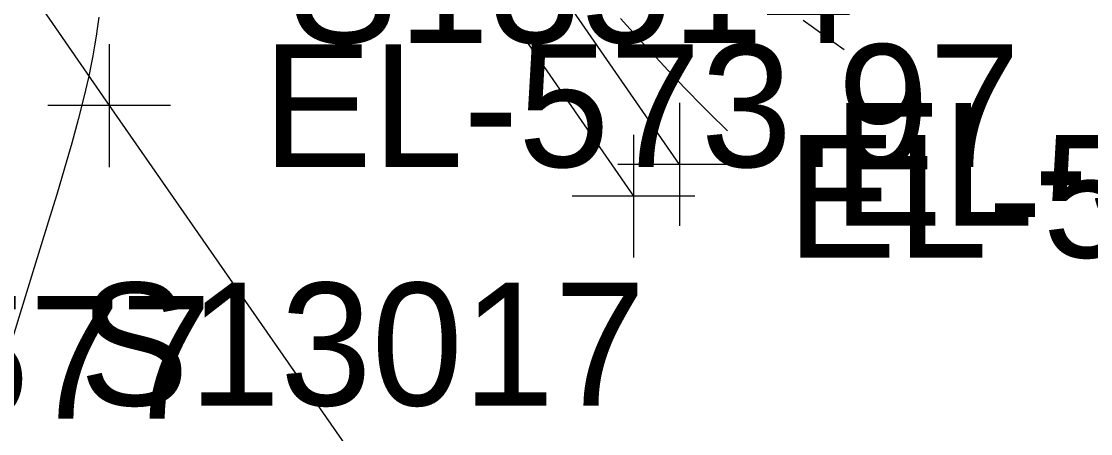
# Model space of a CAD drawing. Extents: x 1729869 to 1735532, y 648588 to 653771.
# Drawn here: x 1732080.72 to 1732115.55, y 650795.84 to 650809.28 of the extents above; entities that cross this region are included whole.
import ezdxf

# ---------------------------------------------------------------- set-up
doc = ezdxf.new("R2010")
doc.units = 0
for name, color, linetype in [('SURVEY - CONTOURS - Index with Text', 7, 'Continuous'), ('SURVEY - CONTOURS - Intermediate with optional Text', 7, 'Continuous'), ('SURVEY - DTM - Breaklines', 7, 'Continuous'), ('SURVEY - DTM - Breaklines - Points - Elevations', 7, 'Continuous'), ('SURVEY - DTM - Breaklines - Points - Locators', 7, 'Continuous'), ('SURVEY - TRAFFIC CONTROL - Pavement Marking - Points - Numbers', 7, 'Continuous'), ('SURVEY - TRANSPORTATION - Features', 7, 'Continuous'), ('SURVEY - TRANSPORTATION - Features - Points - Elevations', 7, 'Continuous'), ('SURVEY - TRANSPORTATION - Features - Points - Locators', 7, 'Continuous'), ('SURVEY - TRANSPORTATION - Features - Points - Numbers', 7, 'Continuous'), ('SURVEY - TRANSPORTATION - Roads', 7, 'Continuous'), ('SURVEY - TRANSPORTATION - Roads - Points - Elevations', 7, 'Continuous'), ('SURVEY - TRANSPORTATION - Roads - Points - Locators', 7, 'Continuous'), ('SURVEY - TRANSPORTATION - Roads - Points - Numbers', 7, 'Continuous')]:
    doc.layers.add(name, color=color, linetype=linetype)

msp = doc.modelspace()

# ---------------------------------------------------------------- linework, layer by layer
at = {"layer": 'SURVEY - CONTOURS - Index with Text'}
msp.add_lwpolyline([(1732107.52, 650808.347), (1732106.852, 650808.822), (1732106.52, 650809.062), (1732106.191, 650809.304)], dxfattribs=at)
at = {"layer": 'SURVEY - CONTOURS - Intermediate with optional Text'}
for points in [[(1732083.24, 650809.417), (1732083.198, 650809.106), (1732083.153, 650808.794), (1732083.102, 650808.478), (1732083.046, 650808.156), (1732082.983, 650807.828), (1732082.913, 650807.49), (1732082.755, 650806.804), (1732082.569, 650806.076), (1732082.358, 650805.307), (1732082.123, 650804.494), (1732081.868, 650803.637), (1732081.593, 650802.735), (1732081.093, 650801.11), (1732079.467, 650795.862)], [(1732103.727, 650805.71), (1732103.128, 650806.299), (1732102.823, 650806.603), (1732102.442, 650806.991), (1732102.054, 650807.395), (1732101.658, 650807.814), (1732101.257, 650808.246), (1732100.85, 650808.689), (1732100.232, 650809.375)]]:
    msp.add_lwpolyline(points, dxfattribs=at)
at = {"layer": 'SURVEY - DTM - Breaklines'}
msp.add_lwpolyline([(1732102.153, 650804.616), (1732073.748, 650845.695), (1732045.347, 650886.865), (1732016.99, 650927.983), (1731988.568, 650969.12), (1731970.42, 650996.284), (1731969.494, 650997.549)], dxfattribs=at)
at = {"layer": 'SURVEY - DTM - Breaklines - Points - Locators'}
for p, q in [((1732102.153, 650806.616), (1732102.153, 650802.616)), ((1732104.153, 650804.616), (1732100.153, 650804.616))]:
    msp.add_line(p, q, dxfattribs=at)
at = {"layer": 'SURVEY - TRANSPORTATION - Features'}
msp.add_lwpolyline([(1731968.374, 650998.805), (1731968.232, 650997.903), (1731968.308, 650996.747), (1731968.923, 650995.273), (1731987.082, 650968.094), (1732015.503, 650926.959), (1732043.863, 650885.836), (1732072.262, 650844.669), (1732100.659, 650803.577)], dxfattribs=at)
at = {"layer": 'SURVEY - TRANSPORTATION - Features - Points - Locators'}
for p, q in [((1732100.659, 650805.577), (1732100.659, 650801.577)), ((1732102.659, 650803.577), (1732098.659, 650803.577))]:
    msp.add_line(p, q, dxfattribs=at)
at = {"layer": 'SURVEY - TRANSPORTATION - Roads'}
msp.add_lwpolyline([(1731866.856, 651135.373), (1731893.09, 651092.809), (1731909.859, 651065.556), (1731920.319, 651048.509), (1731940.263, 651016.166), (1731949.77, 651000.883), (1731962.084, 650982.655), (1731974.516, 650964.508), (1731985.875, 650948.049), (1731988.138, 650944.751), (1732026.696, 650888.752), (1732054.033, 650849.307), (1732065.396, 650832.853), (1732083.577, 650806.529), (1732093.848, 650791.753), (1732098.884, 650784.51)], dxfattribs=at)
at = {"layer": 'SURVEY - TRANSPORTATION - Roads - Points - Locators'}
for p, q in [((1732083.577, 650808.529), (1732083.577, 650804.529)), ((1732085.577, 650806.529), (1732081.577, 650806.529))]:
    msp.add_line(p, q, dxfattribs=at)

# ---------------------------------------------------------------- texts
at = {"layer": 'SURVEY - DTM - Breaklines - Points - Elevations'}
msp.add_text('EL-573.59', height=4, dxfattribs=at).set_placement((1732107.153, 650802.616))
at = {"layer": 'SURVEY - TRAFFIC CONTROL - Pavement Marking - Points - Numbers'}
msp.add_text('S11577', height=4, dxfattribs=at).set_placement((1732068.476, 650796.328))
at = {"layer": 'SURVEY - TRANSPORTATION - Features - Points - Elevations'}
msp.add_text('EL-573.32', height=4, dxfattribs=at).set_placement((1732105.659, 650801.577))
at = {"layer": 'SURVEY - TRANSPORTATION - Features - Points - Numbers'}
msp.add_text('S13514', height=4, dxfattribs=at).set_placement((1732089.419, 650808.577))
at = {"layer": 'SURVEY - TRANSPORTATION - Roads - Points - Elevations'}
msp.add_text('EL-573.97', height=4, dxfattribs=at).set_placement((1732088.577, 650804.529))
at = {"layer": 'SURVEY - TRANSPORTATION - Roads - Points - Numbers'}
msp.add_text('S13017', height=4, dxfattribs=at).set_placement((1732082.608, 650796.753))

doc.saveas('drawing.dxf')
